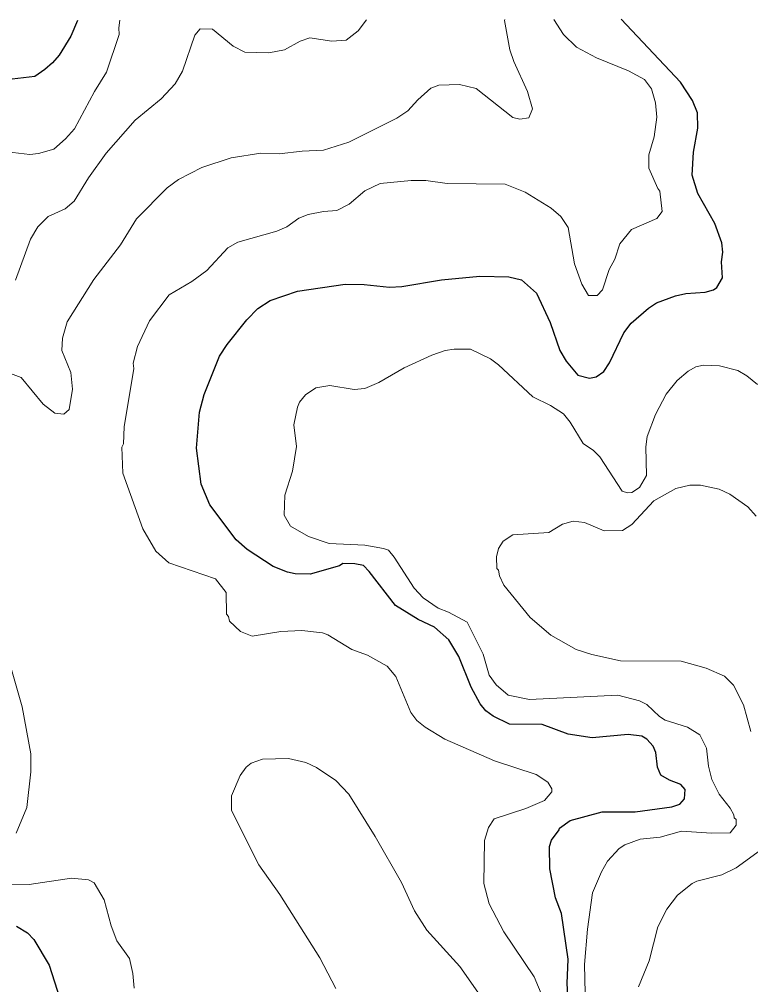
# Model space of a CAD drawing. Extents: x 447.8 to 473.9, y 7733.1 to 7760.8.
# Drawn here: x 464.533 to 466.117, y 7758.7 to 7760.791 of the extents above; entities that cross this region are included whole.
import ezdxf

# ---------------------------------------------------------------- set-up
doc = ezdxf.new("R2010")
doc.units = 0
doc.header["$LTSCALE"] = 0.032
doc.layers.add('1', color=7, linetype='Continuous', lineweight=25)
doc.layers.add('2', color=7, linetype='Continuous', lineweight=13)

msp = doc.modelspace()

# ---------------------------------------------------------------- linework, layer by layer
at = {"layer": '1'}
for points in [[(464.6593, 7760.7889), (464.6448, 7760.7547), (464.619, 7760.7135), (464.6048, 7760.697), (464.588, 7760.6824), (464.5664, 7760.6674), (464.5177, 7760.6614)], [(465.0497, 7760.1645), (465.0761, 7760.1822), (465.1356, 7760.2021), (465.2391, 7760.2172), (465.2803, 7760.2165), (465.3346, 7760.2111), (465.3618, 7760.2122), (465.4475, 7760.2268), (465.5304, 7760.2348), (465.5937, 7760.2332), (465.6205, 7760.2269), (465.653, 7760.198), (465.6826, 7760.1342), (465.704, 7760.0739), (465.7173, 7760.0502), (465.7426, 7760.0203), (465.7679, 7760.0136), (465.7829, 7760.0169), (465.7989, 7760.0281), (465.8111, 7760.0469), (465.8425, 7760.1117), (465.8585, 7760.1326), (465.8957, 7760.1657), (465.9135, 7760.1767), (465.9541, 7760.1923), (465.9769, 7760.1974), (466.0186, 7760.2), (466.037, 7760.205), (466.044, 7760.2099), (466.0561, 7760.2309), (466.0539, 7760.2657), (466.057, 7760.2866), (466.0546, 7760.307), (466.0393, 7760.349), (466.003, 7760.4138), (465.9905, 7760.4533), (465.9931, 7760.5037), (466.0025, 7760.5555), (466.0023, 7760.5887), (465.9909, 7760.6156), (465.9654, 7760.6552), (465.8368, 7760.7913)], [(464.9236, 7759.9399), (464.9332, 7759.9784), (464.9668, 7760.0614), (464.9835, 7760.0868), (465.0258, 7760.1401), (465.0497, 7760.1645)], [(465.7268, 7758.5806), (465.7197, 7758.7019), (465.722, 7758.7549), (465.7077, 7758.8538), (465.6944, 7758.888), (465.682, 7758.9504), (465.6813, 7758.9991), (465.6856, 7759.0124), (465.7025, 7759.0349), (465.7029, 7759.0389), (465.726, 7759.0552), (465.7954, 7759.0742), (465.8667, 7759.0743), (465.9467, 7759.0851), (465.9637, 7759.091), (465.974, 7759.1025), (465.9752, 7759.1223), (465.9661, 7759.1336), (465.9411, 7759.143), (465.9228, 7759.1534), (465.9151, 7759.1708), (465.9119, 7759.2024), (465.9057, 7759.2164), (465.8925, 7759.2314), (465.8815, 7759.2377), (465.852, 7759.2417), (465.7737, 7759.2346), (465.7217, 7759.2427), (465.6659, 7759.2633), (465.5951, 7759.2643), (465.5596, 7759.2811), (465.5436, 7759.2927), (465.5314, 7759.308), (465.5116, 7759.3443), (465.4849, 7759.4105), (465.4633, 7759.4467), (465.432, 7759.4741), (465.3967, 7759.4911), (465.3482, 7759.5209), (465.291, 7759.5949), (465.2782, 7759.6075), (465.2595, 7759.6112), (465.2334, 7759.612), (465.2266, 7759.6073), (465.1628, 7759.5889), (465.1308, 7759.5896), (465.1137, 7759.5931), (465.0826, 7759.6055), (465.0268, 7759.6422), (465.0024, 7759.6631), (464.9455, 7759.7395), (464.9265, 7759.7844), (464.9165, 7759.8621), (464.9236, 7759.9399)], [(464.5266, 7758.8262), (464.5504, 7758.8118), (464.5646, 7758.7974), (464.5977, 7758.7415), (464.6207, 7758.6694), (464.6222, 7758.6422), (464.6056, 7758.6031), (464.5875, 7758.5706), (464.5479, 7758.5262), (464.5396, 7758.508), (464.5373, 7758.4926), (464.538, 7758.4273), (464.5341, 7758.3964), (464.514, 7758.348)]]:
    msp.add_lwpolyline(points, dxfattribs=at)
at = {"layer": '2'}
for points in [[(464.7505, 7760.7891), (464.7482, 7760.7726), (464.7495, 7760.7585), (464.7221, 7760.6767), (464.6957, 7760.635), (464.6521, 7760.5542), (464.6333, 7760.5321), (464.6076, 7760.5099), (464.5744, 7760.5003), (464.556, 7760.4987), (464.5065, 7760.5043)], [(464.5139, 7760.0239), (464.5367, 7760.0149), (464.5848, 7759.9573), (464.6101, 7759.9382), (464.6291, 7759.936), (464.6406, 7759.9459), (464.6478, 7759.99), (464.6446, 7760.0261), (464.6247, 7760.0738), (464.6268, 7760.1007), (464.6367, 7760.1355), (464.6945, 7760.2278), (464.7522, 7760.3028), (464.7866, 7760.3589), (464.8531, 7760.4264), (464.8774, 7760.4443), (464.9281, 7760.4704), (464.9922, 7760.4913), (465.0564, 7760.501), (465.0958, 7760.4995), (465.1457, 7760.5058), (465.192, 7760.5075), (465.2471, 7760.5249), (465.351, 7760.5771), (465.3744, 7760.5927), (465.3963, 7760.617), (465.4247, 7760.6421), (465.4418, 7760.6486), (465.4863, 7760.6501), (465.5224, 7760.6413), (465.6019, 7760.5788), (465.6171, 7760.5748), (465.637, 7760.5781), (465.6448, 7760.5975), (465.6341, 7760.6351), (465.604, 7760.7001), (465.5953, 7760.7254), (465.5843, 7760.7884), (465.5845, 7760.7908)], [(465.2848, 7760.7902), (465.2673, 7760.7661), (465.2409, 7760.7464), (465.2099, 7760.744), (465.1625, 7760.7511), (465.1411, 7760.7436), (465.1071, 7760.7249), (465.0734, 7760.7183), (465.0218, 7760.7203), (464.9962, 7760.7334), (464.9511, 7760.7701), (464.9246, 7760.7709), (464.913, 7760.7569), (464.8866, 7760.6786), (464.8706, 7760.6514), (464.8405, 7760.6191), (464.7839, 7760.5729), (464.7207, 7760.5012), (464.6827, 7760.4475), (464.6517, 7760.3974), (464.6321, 7760.3809), (464.5955, 7760.3637), (464.573, 7760.3413), (464.5572, 7760.3147), (464.5246, 7760.2259)], [(465.9111, 7760.6103), (465.9024, 7760.6405), (465.8873, 7760.6612), (465.8529, 7760.6796), (465.7832, 7760.7077), (465.7396, 7760.7311), (465.7116, 7760.7586), (465.6911, 7760.791)], [(465.9158, 7760.4244), (465.8968, 7760.469), (465.8968, 7760.4975), (465.9079, 7760.5363), (465.9143, 7760.5795), (465.9111, 7760.6103)], [(465.6668, 7758.6715), (465.6482, 7758.7167), (465.5824, 7758.814), (465.5508, 7758.8749), (465.5393, 7758.9187), (465.5409, 7759.0116), (465.5495, 7759.0402), (465.5619, 7759.0589), (465.63, 7759.0812), (465.6708, 7759.0985), (465.6865, 7759.1174), (465.6867, 7759.1236), (465.6782, 7759.1386), (465.6524, 7759.1546), (465.562, 7759.1847), (465.4545, 7759.2312), (465.4124, 7759.2573), (465.3942, 7759.272), (465.3812, 7759.2893), (465.3484, 7759.3675), (465.3298, 7759.3895), (465.2875, 7759.4133), (465.2531, 7759.4258), (465.2016, 7759.4578), (465.1894, 7759.4622), (465.1448, 7759.4669), (465.0996, 7759.4645), (465.0375, 7759.455), (465.0121, 7759.4648), (464.9883, 7759.487), (464.9861, 7759.4974), (464.9814, 7759.5026), (464.9813, 7759.5495), (464.9577, 7759.5788), (464.857, 7759.6133), (464.8283, 7759.6392), (464.8008, 7759.6872), (464.757, 7759.8079), (464.7553, 7759.864), (464.7585, 7759.8714), (464.76, 7759.9083), (464.7809, 7760.0345), (464.7794, 7760.0463), (464.7887, 7760.082), (464.8151, 7760.1381), (464.8577, 7760.1945), (464.9063, 7760.223), (464.9394, 7760.2468), (464.9844, 7760.2964), (465.0064, 7760.3083), (465.091, 7760.3321), (465.1123, 7760.3417), (465.1387, 7760.3601), (465.1588, 7760.3683), (465.192, 7760.3752), (465.221, 7760.3771), (465.2477, 7760.3906), (465.2814, 7760.4194), (465.3148, 7760.4352), (465.3821, 7760.4417), (465.4132, 7760.4418), (465.46, 7760.4353), (465.5857, 7760.4344), (465.6284, 7760.4164), (465.6854, 7760.3821), (465.7061, 7760.3637), (465.7221, 7760.34), (465.7357, 7760.2618), (465.7515, 7760.2175), (465.7658, 7760.1928), (465.7849, 7760.1928), (465.7961, 7760.2048), (465.8108, 7760.249), (465.8229, 7760.2714), (465.834, 7760.3048), (465.8591, 7760.3359), (465.914, 7760.3598), (465.9254, 7760.3749), (465.9208, 7760.4189), (465.9158, 7760.4244)], [(465.4558, 7760.0737), (465.4748, 7760.0769), (465.5103, 7760.0769), (465.5536, 7760.0553), (465.5711, 7760.0427), (465.6453, 7759.9734), (465.6838, 7759.9542), (465.7115, 7759.9367), (465.7264, 7759.9184), (465.7541, 7759.8718), (465.7768, 7759.8571), (465.7907, 7759.8434), (465.8392, 7759.7686), (465.8505, 7759.7652), (465.8598, 7759.766), (465.8765, 7759.7771), (465.8915, 7759.8027), (465.8903, 7759.865), (465.8928, 7759.8873), (465.911, 7759.9349), (465.9341, 7759.9787), (465.9582, 7760.0086), (465.982, 7760.0292), (465.9987, 7760.0383), (466.015, 7760.0417), (466.0499, 7760.0402), (466.0891, 7760.0304), (466.1089, 7760.0188), (466.1322, 7760.0002)], [(465.2581, 7759.9892), (465.2814, 7759.9913), (465.3118, 7760.0041), (465.3664, 7760.0363), (465.4264, 7760.0639), (465.4558, 7760.0737)], [(465.7605, 7758.6182), (465.7573, 7758.743), (465.7635, 7758.8198), (465.7747, 7758.8983), (465.7938, 7758.9437), (465.8074, 7758.9674), (465.8324, 7758.9946), (465.8446, 7759.0028), (465.8776, 7759.0148), (465.9213, 7759.0195), (465.9673, 7759.0325), (466.0323, 7759.0278), (466.0728, 7759.0286), (466.0857, 7759.0451), (466.086, 7759.0576), (466.0815, 7759.0612), (466.0811, 7759.0676), (466.0731, 7759.0821), (466.0487, 7759.1125), (466.0333, 7759.1441), (466.0259, 7759.1733), (466.0219, 7759.2117), (466.0068, 7759.2411), (465.9802, 7759.2572), (465.9322, 7759.2726), (465.9195, 7759.2807), (465.8921, 7759.3064), (465.8762, 7759.3145), (465.8294, 7759.3267), (465.6383, 7759.3171), (465.5922, 7759.3267), (465.566, 7759.3489), (465.5508, 7759.3702), (465.5375, 7759.4159), (465.5031, 7759.4852), (465.4626, 7759.5069), (465.4401, 7759.5157), (465.4075, 7759.5378), (465.3883, 7759.5586), (465.345, 7759.626), (465.3326, 7759.6407), (465.3222, 7759.6449), (465.2814, 7759.6521), (465.2038, 7759.6554), (465.1591, 7759.6707), (465.1201, 7759.6932), (465.1064, 7759.7167), (465.108, 7759.76), (465.1249, 7759.8119), (465.1336, 7759.866), (465.1273, 7759.9129), (465.1353, 7759.9508), (465.1401, 7759.962), (465.1528, 7759.9776), (465.1754, 7759.9928), (465.2053, 7759.9977), (465.2581, 7759.9892)], [(466.1292, 7759.7148), (466.1113, 7759.7349), (466.0722, 7759.7624), (466.0487, 7759.7732), (466.0083, 7759.7821), (465.9852, 7759.7821), (465.9553, 7759.7747), (465.9074, 7759.748), (465.8595, 7759.6967), (465.8395, 7759.684), (465.8, 7759.6827), (465.7572, 7759.701), (465.7329, 7759.7042), (465.7097, 7759.6973), (465.6801, 7759.6794), (465.6023, 7759.6741), (465.5812, 7759.6603), (465.5711, 7759.6443), (465.5666, 7759.6264), (465.5674, 7759.6012), (465.5713, 7759.598), (465.5731, 7759.5854), (465.5823, 7759.5655), (465.6399, 7759.4954), (465.6843, 7759.4568), (465.739, 7759.4256), (465.773, 7759.4149), (465.8352, 7759.4013), (465.9664, 7759.4004), (466.0208, 7759.385), (466.0604, 7759.3682), (466.0801, 7759.3486), (466.1019, 7759.3058), (466.1177, 7759.248)], [(464.4941, 7759.4585), (464.5388, 7759.3015), (464.5581, 7759.1995), (464.5581, 7759.1604), (464.5492, 7759.0835), (464.526, 7759.0278)], [(465.2184, 7758.6914), (465.1837, 7758.7577), (465.0974, 7758.8952), (465.0517, 7758.959), (464.9926, 7759.0773), (464.9927, 7759.1089), (465.0117, 7759.1525), (465.0246, 7759.1711), (465.0353, 7759.1793), (465.0596, 7759.188)], [(465.0596, 7759.188), (465.1157, 7759.1897), (465.1539, 7759.181), (465.1767, 7759.1698), (465.2184, 7759.1417), (465.2466, 7759.1123)], [(465.2466, 7759.1123), (465.3037, 7759.0207), (465.3612, 7758.9206), (465.3889, 7758.8592), (465.4156, 7758.818), (465.4869, 7758.7386), (465.5465, 7758.6541)], [(465.8746, 7758.6949), (465.8971, 7758.7515), (465.9162, 7758.8252), (465.9354, 7758.8629), (465.959, 7758.8936), (465.9903, 7758.919), (466.0004, 7758.9239), (466.0548, 7758.9377), (466.0858, 7758.9524), (466.1701, 7759.014), (466.1902, 7759.0213), (466.21, 7759.0204), (466.2296, 7759.012), (466.251, 7758.9947), (466.2561, 7758.9796), (466.2735, 7758.952), (466.2791, 7758.9149), (466.2735, 7758.8671), (466.2669, 7758.8462), (466.256, 7758.8244), (466.2512, 7758.8046), (466.2475, 7758.801), (466.2397, 7758.779), (466.1908, 7758.6764)], [(464.5089, 7758.9156), (464.554, 7758.9164), (464.6457, 7758.93)], [(464.6457, 7758.93), (464.6825, 7758.9268), (464.6951, 7758.9202), (464.7167, 7758.8837), (464.7322, 7758.827), (464.7444, 7758.7947)], [(464.7444, 7758.7947), (464.7713, 7758.7566), (464.7786, 7758.724), (464.7816, 7758.6917)]]:
    msp.add_lwpolyline(points, dxfattribs=at)

doc.saveas('drawing.dxf')
